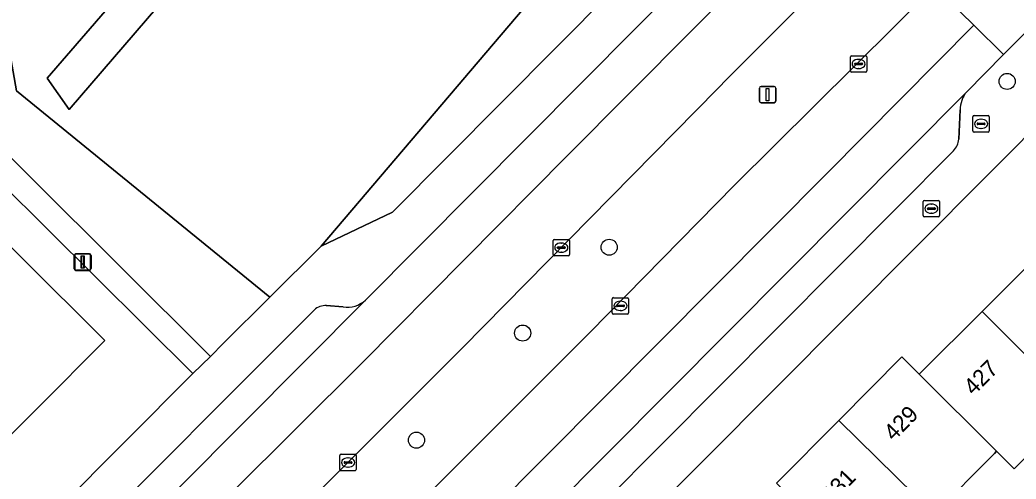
# Model space of a CAD drawing. Extents: x 157767 to 159172, y 387839 to 389425.
# Drawn here: x 158554.5 to 158615, y 388772.4 to 388800.4 of the extents above; entities that cross this region are included whole.
import ezdxf

# ---------------------------------------------------------------- set-up
doc = ezdxf.new("R2010")
doc.units = 0
for name, color, linetype in [('IMGEO_Berm_groen', 7, 'Continuous'), ('IMGEO_Boom', 7, 'Continuous'), ('IMGEO_Brandkraan', 7, 'Continuous'), ('IMGEO_Erf', 7, 'Continuous'), ('IMGEO_Groenvoorziening', 7, 'Continuous'), ('IMGEO_Kolk', 7, 'Continuous'), ('IMGEO_Lichtmast', 7, 'Continuous'), ('IMGEO_Loofbos', 7, 'Continuous'), ('IMGEO_Pand', 7, 'Continuous'), ('IMGEO_Pand_nummerreeks', 7, 'Continuous'), ('IMGEO_Parkeervlak_open', 7, 'Continuous'), ('IMGEO_Rijbaan_lokaal_gesloten', 7, 'Continuous'), ('IMGEO_Rioolput', 7, 'Continuous'), ('IMGEO_Voetpad_open', 7, 'Continuous'), ('IMGEO_Waterloop', 7, 'Continuous')]:
    doc.layers.add(name, color=color, linetype=linetype)

msp = doc.modelspace()

# ---------------------------------------------------------------- linework, layer by layer
at = {"layer": 'IMGEO_Berm_groen'}
for points in [[(158599.019, 388830.802), (158597.714, 388829.465), (158596.92, 388828.506), (158601.974, 388820.947), (158572.781, 388786.6), (158577.112, 388788.672), (158606.995, 388818.797)], [(158576.646, 388768.891), (158589.106, 388781.355), (158597.897, 388790.325), (158610.033, 388802.4), (158614.91, 388807.252), (158611.963, 388811.426), (158609.278, 388808.691), (158607.291, 388806.668), (158597.473, 388796.797), (158596.851, 388796.172), (158581.38, 388780.421), (158574.873, 388773.914), (158571.919, 388770.96), (158564.258, 388763.267), (158555.577, 388754.49)]]:
    msp.add_lwpolyline(points, dxfattribs=at)
at = {"layer": 'IMGEO_Boom'}
for centre in [(158614.449, 388796.627), (158590.279, 388786.544), (158585.023, 388781.327), (158578.574, 388774.815)]:
    msp.add_circle(centre, 0.489, dxfattribs=at)
at = {"layer": 'IMGEO_Brandkraan'}
for p, q in [((158609.348, 388788.464), (158609.348, 388789.316)), ((158609.423, 388789.39), (158610.275, 388789.39)), ((158609.836, 388789.17), (158609.861, 388789.17)), ((158610.349, 388789.316), (158610.349, 388788.464)), ((158609.607, 388788.884), (158609.607, 388788.896)), ((158610.045, 388788.847), (158609.647, 388788.847)), ((158609.65, 388788.933), (158610.048, 388788.933)), ((158609.859, 388788.61), (158609.834, 388788.61)), ((158610.091, 388788.896), (158610.091, 388788.884)), ((158610.275, 388788.39), (158609.423, 388788.39))]:
    msp.add_line(p, q, dxfattribs=at)
for points in [[(158609.348, 388788.464), (158609.348, 388789.316)], [(158609.423, 388789.39), (158610.275, 388789.39)], [(158610.349, 388789.316), (158610.349, 388788.464)], [(158610.275, 388788.39), (158609.423, 388788.39)]]:
    msp.add_lwpolyline(points, dxfattribs=at)
for centre, radius, start, end in [((158609.425, 388789.314), 0.0765, 91.55205, 178.44795), ((158609.425, 388789.314), 0.0765, 91.55205, 178.44795), ((158610.273, 388789.314), 0.0765, 1.55205, 88.44795), ((158610.273, 388789.314), 0.0765, 1.55205, 88.44795), ((158609.647, 388788.893), 0.0403, 85.87752, 175.75265), ((158609.644, 388788.883), 0.0366, 178.93798, 274.71019), ((158610.048, 388788.89), 0.043, 264.86636, 352.45326), ((158610.052, 388788.895), 0.0386, 1.73085, 96.63898), ((158609.425, 388788.466), 0.0765, 181.55205, 268.44795), ((158609.425, 388788.466), 0.0765, 181.55205, 268.44795), ((158610.273, 388788.466), 0.0765, 271.55205, 358.44795), ((158610.273, 388788.466), 0.0765, 271.55205, 358.44795)]:
    msp.add_arc(centre, radius, start, end, dxfattribs=at)
for centre, major_axis, ratio, start_param, end_param in [((158609.835, 388788.89), (-0.387, 0.002), 0.722429, 4.712389, 7.853982), ((158609.86, 388788.89), (-0.39, 0.002), 0.717154, 1.570796, 4.712389)]:
    msp.add_ellipse(centre, major_axis=major_axis, ratio=ratio, start_param=start_param, end_param=end_param, dxfattribs=at)
at = {"layer": 'IMGEO_Erf'}
for points in [[(158617.549, 388795.239), (158574.558, 388752.024), (158573.542, 388751.004), (158572.544, 388750), (158558.958, 388736.343)], [(158483.957, 388697.358), (158500, 388713.495), (158536.294, 388750), (158564.998, 388778.87), (158550.298, 388793.461)], [(158549.492, 388790.982), (158559.642, 388780.872), (158551.495, 388772.691)], [(158600.449, 388772.205), (158604.227, 388776.015), (158608.055, 388779.874), (158609.104, 388778.828), (158609.21, 388778.934), (158612.925, 388782.64), (158616.856, 388786.561)], [(158618.679, 388776.909), (158614.879, 388773.067), (158613.804, 388774.14), (158613.679, 388774.014), (158610.011, 388770.317)]]:
    msp.add_lwpolyline(points, dxfattribs=at)
at = {"layer": 'IMGEO_Groenvoorziening'}
msp.add_lwpolyline([(158554.276, 388796.053), (158553.822, 388798.698), (158543.775, 388806.701), (158544.162, 388806.084), (158544.396, 388805.246), (158544.403, 388804.664), (158544.186, 388803.82), (158543.766, 388803.404), (158543.056, 388802.7), (158549.493, 388796.166), (158549.641, 388796.246), (158566.057, 388779.908), (158566.852, 388780.703), (158569.66, 388783.515)], close=True, dxfattribs=at)
at = {"layer": 'IMGEO_Kolk'}
for p, q in [((158605.002, 388798.186), (158605.854, 388798.186)), ((158604.927, 388797.26), (158604.927, 388798.112)), ((158605.186, 388797.68), (158605.186, 388797.692)), ((158605.624, 388797.643), (158605.226, 388797.643)), ((158605.229, 388797.729), (158605.627, 388797.729)), ((158605.415, 388797.966), (158605.44, 388797.966)), ((158605.67, 388797.692), (158605.67, 388797.68)), ((158605.928, 388798.112), (158605.928, 388797.26)), ((158605.854, 388797.186), (158605.002, 388797.186)), ((158605.438, 388797.406), (158605.413, 388797.406)), ((158586.87, 388786.093), (158586.87, 388786.945)), ((158586.945, 388787.019), (158587.797, 388787.019)), ((158587.358, 388786.799), (158587.383, 388786.799)), ((158587.871, 388786.945), (158587.871, 388786.093)), ((158587.129, 388786.513), (158587.129, 388786.525)), ((158587.567, 388786.476), (158587.169, 388786.476)), ((158587.172, 388786.562), (158587.57, 388786.562)), ((158587.381, 388786.239), (158587.356, 388786.239)), ((158587.613, 388786.525), (158587.613, 388786.513)), ((158587.797, 388786.019), (158586.945, 388786.019)), ((158590.461, 388782.552), (158590.461, 388783.404)), ((158590.536, 388783.478), (158591.388, 388783.478)), ((158590.949, 388783.258), (158590.974, 388783.258)), ((158591.462, 388783.404), (158591.462, 388782.552)), ((158591.388, 388782.478), (158590.536, 388782.478)), ((158590.72, 388782.972), (158590.72, 388782.984)), ((158591.158, 388782.935), (158590.76, 388782.935)), ((158590.763, 388783.021), (158591.161, 388783.021)), ((158590.972, 388782.698), (158590.947, 388782.698)), ((158591.204, 388782.984), (158591.204, 388782.972)), ((158573.994, 388773.959), (158574.846, 388773.959)), ((158573.919, 388773.033), (158573.919, 388773.885)), ((158574.178, 388773.453), (158574.178, 388773.465)), ((158574.616, 388773.416), (158574.218, 388773.416)), ((158574.221, 388773.502), (158574.619, 388773.502)), ((158574.407, 388773.739), (158574.432, 388773.739)), ((158574.662, 388773.465), (158574.662, 388773.453)), ((158574.92, 388773.885), (158574.92, 388773.033)), ((158574.846, 388772.959), (158573.994, 388772.959)), ((158574.43, 388773.179), (158574.405, 388773.179))]:
    msp.add_line(p, q, dxfattribs=at)
for points in [[(158605.002, 388798.186), (158605.854, 388798.186)], [(158604.927, 388797.26), (158604.927, 388798.112)], [(158605.928, 388798.112), (158605.928, 388797.26)], [(158605.854, 388797.186), (158605.002, 388797.186)], [(158586.87, 388786.093), (158586.87, 388786.945)], [(158586.945, 388787.019), (158587.797, 388787.019)], [(158587.871, 388786.945), (158587.871, 388786.093)], [(158587.797, 388786.019), (158586.945, 388786.019)], [(158590.461, 388782.552), (158590.461, 388783.404)], [(158590.536, 388783.478), (158591.388, 388783.478)], [(158591.462, 388783.404), (158591.462, 388782.552)], [(158591.388, 388782.478), (158590.536, 388782.478)], [(158573.994, 388773.959), (158574.846, 388773.959)], [(158573.919, 388773.033), (158573.919, 388773.885)], [(158574.92, 388773.885), (158574.92, 388773.033)], [(158574.846, 388772.959), (158573.994, 388772.959)]]:
    msp.add_lwpolyline(points, dxfattribs=at)
for centre, radius, start, end in [((158605.004, 388798.11), 0.0765, 91.55205, 178.44795), ((158605.004, 388798.11), 0.0765, 91.55205, 178.44795), ((158605.852, 388798.11), 0.0765, 1.55205, 88.44795), ((158605.852, 388798.11), 0.0765, 1.55205, 88.44795), ((158605.226, 388797.689), 0.0403, 85.87752, 175.75265), ((158605.223, 388797.679), 0.0366, 178.93798, 274.71019), ((158605.627, 388797.686), 0.043, 264.86636, 352.45326), ((158605.631, 388797.691), 0.0386, 1.73085, 96.63898), ((158605.004, 388797.262), 0.0765, 181.55205, 268.44795), ((158605.004, 388797.262), 0.0765, 181.55205, 268.44795), ((158605.852, 388797.262), 0.0765, 271.55205, 358.44795), ((158605.852, 388797.262), 0.0765, 271.55205, 358.44795), ((158586.947, 388786.943), 0.0765, 91.55205, 178.44795), ((158586.947, 388786.943), 0.0765, 91.55205, 178.44795), ((158587.795, 388786.943), 0.0765, 1.55205, 88.44795), ((158587.795, 388786.943), 0.0765, 1.55205, 88.44795), ((158586.947, 388786.095), 0.0765, 181.55205, 268.44795), ((158586.947, 388786.095), 0.0765, 181.55205, 268.44795), ((158587.169, 388786.522), 0.0403, 85.87752, 175.75265), ((158587.166, 388786.512), 0.0366, 178.93798, 274.71019), ((158587.57, 388786.519), 0.043, 264.86636, 352.45326), ((158587.574, 388786.524), 0.0386, 1.73085, 96.63898), ((158587.795, 388786.095), 0.0765, 271.55205, 358.44795), ((158587.795, 388786.095), 0.0765, 271.55205, 358.44795), ((158590.538, 388783.402), 0.0765, 91.55205, 178.44795), ((158590.538, 388783.402), 0.0765, 91.55205, 178.44795), ((158591.386, 388783.402), 0.0765, 1.55205, 88.44795), ((158591.386, 388783.402), 0.0765, 1.55205, 88.44795), ((158590.538, 388782.554), 0.0765, 181.55205, 268.44795), ((158590.538, 388782.554), 0.0765, 181.55205, 268.44795), ((158590.76, 388782.981), 0.0403, 85.87752, 175.75265), ((158590.757, 388782.971), 0.0366, 178.93798, 274.71019), ((158591.161, 388782.978), 0.043, 264.86636, 352.45326), ((158591.165, 388782.983), 0.0386, 1.73085, 96.63898), ((158591.386, 388782.554), 0.0765, 271.55205, 358.44795), ((158591.386, 388782.554), 0.0765, 271.55205, 358.44795), ((158573.996, 388773.883), 0.0765, 91.55205, 178.44795), ((158573.996, 388773.883), 0.0765, 91.55205, 178.44795), ((158574.844, 388773.883), 0.0765, 1.55205, 88.44795), ((158574.844, 388773.883), 0.0765, 1.55205, 88.44795), ((158574.218, 388773.462), 0.0403, 85.87752, 175.75265), ((158574.215, 388773.452), 0.0366, 178.93798, 274.71019), ((158574.619, 388773.459), 0.043, 264.86636, 352.45326), ((158574.623, 388773.464), 0.0386, 1.73085, 96.63898), ((158573.996, 388773.035), 0.0765, 181.55205, 268.44795), ((158573.996, 388773.035), 0.0765, 181.55205, 268.44795), ((158574.844, 388773.035), 0.0765, 271.55205, 358.44795), ((158574.844, 388773.035), 0.0765, 271.55205, 358.44795)]:
    msp.add_arc(centre, radius, start, end, dxfattribs=at)
for centre, major_axis, ratio, start_param, end_param in [((158605.414, 388797.686), (-0.387, 0.002), 0.722429, 4.712389, 7.853982), ((158605.439, 388797.686), (-0.39, 0.002), 0.717154, 1.570796, 4.712389), ((158587.357, 388786.519), (-0.387, 0.002), 0.722429, 4.712389, 7.853982), ((158587.382, 388786.519), (-0.39, 0.002), 0.717154, 1.570796, 4.712389), ((158590.948, 388782.978), (-0.387, 0.002), 0.722429, 4.712389, 7.853982), ((158590.973, 388782.978), (-0.39, 0.002), 0.717154, 1.570796, 4.712389), ((158574.406, 388773.459), (-0.387, 0.002), 0.722429, 4.712389, 7.853982), ((158574.431, 388773.459), (-0.39, 0.002), 0.717154, 1.570796, 4.712389)]:
    msp.add_ellipse(centre, major_axis=major_axis, ratio=ratio, start_param=start_param, end_param=end_param, dxfattribs=at)
at = {"layer": 'IMGEO_Lichtmast'}
for p, q in [((158599.401, 388795.425), (158599.401, 388796.225)), ((158599.401, 388796.225), (158599.401, 388795.425)), ((158599.501, 388796.325), (158600.291, 388796.325)), ((158600.291, 388796.325), (158599.501, 388796.325)), ((158600.391, 388796.225), (158600.391, 388795.425)), ((158600.391, 388795.425), (158600.391, 388796.225)), ((158600.291, 388795.325), (158599.501, 388795.325)), ((158599.501, 388795.325), (158600.291, 388795.325)), ((158557.89, 388786.137), (158558.68, 388786.137)), ((158558.68, 388786.137), (158557.89, 388786.137)), ((158557.925, 388786.151), (158558.715, 388786.151)), ((158558.715, 388786.151), (158557.925, 388786.151)), ((158557.79, 388785.237), (158557.79, 388786.037)), ((158557.79, 388786.037), (158557.79, 388785.237)), ((158557.825, 388785.251), (158557.825, 388786.051)), ((158557.825, 388786.051), (158557.825, 388785.251)), ((158558.78, 388786.037), (158558.78, 388785.237)), ((158558.78, 388785.237), (158558.78, 388786.037)), ((158558.815, 388786.051), (158558.815, 388785.251)), ((158558.815, 388785.251), (158558.815, 388786.051)), ((158558.68, 388785.137), (158557.89, 388785.137)), ((158557.89, 388785.137), (158558.68, 388785.137)), ((158558.715, 388785.151), (158557.925, 388785.151)), ((158557.925, 388785.151), (158558.715, 388785.151))]:
    msp.add_line(p, q, dxfattribs=at)
for points in [[(158599.821, 388796.2), (158599.971, 388796.2), (158599.971, 388795.45), (158599.821, 388795.45), (158599.821, 388796.2)], [(158558.21, 388786.012), (158558.36, 388786.012), (158558.36, 388785.262), (158558.21, 388785.262), (158558.21, 388786.012)], [(158558.245, 388786.026), (158558.395, 388786.026), (158558.395, 388785.276), (158558.245, 388785.276), (158558.245, 388786.026)]]:
    msp.add_lwpolyline(points, dxfattribs=at)
for centre, start, end in [((158599.501, 388796.225), 90, 180), ((158599.501, 388796.225), 90, 180), ((158600.291, 388796.225), 0, 90), ((158600.291, 388796.225), 360, 90), ((158599.501, 388795.425), 180, 270), ((158599.501, 388795.425), 180, 270), ((158600.291, 388795.425), 270, 0), ((158600.291, 388795.425), 270, 0), ((158557.89, 388786.037), 90, 180), ((158557.89, 388786.037), 90, 180), ((158557.925, 388786.051), 90, 180), ((158557.925, 388786.051), 90, 180), ((158558.68, 388786.037), 0, 90), ((158558.68, 388786.037), 360, 90), ((158558.715, 388786.051), 0, 90), ((158558.715, 388786.051), 360, 90), ((158557.89, 388785.237), 180, 270), ((158557.89, 388785.237), 180, 270), ((158557.925, 388785.251), 180, 270), ((158557.925, 388785.251), 180, 270), ((158558.68, 388785.237), 270, 0), ((158558.68, 388785.237), 270, 0), ((158558.715, 388785.251), 270, 0), ((158558.715, 388785.251), 270, 0)]:
    msp.add_arc(centre, 0.1, start, end, dxfattribs=at)
at = {"layer": 'IMGEO_Loofbos'}
msp.add_lwpolyline([(158569.427, 388852.991), (158545.411, 388830.007), (158543.187, 388828.144), (158540.781, 388826.523), (158532.635, 388821.606), (158532.03, 388820.896), (158531.814, 388820.409), (158531.704, 388819.887), (158531.747, 388819.09), (158531.913, 388818.583), (158532.18, 388818.122), (158543.775, 388806.701), (158553.822, 388798.698), (158554.276, 388796.053), (158569.66, 388783.515), (158572.781, 388786.6), (158601.974, 388820.947), (158596.92, 388828.506), (158596.472, 388827.964), (158591.672, 388834.693), (158557.471, 388794.92), (158556.149, 388796.822), (158581.183, 388825.807), (158590.096, 388836.679)], dxfattribs=at)
at = {"layer": 'IMGEO_Pand'}
for points in [[(158540.5, 388773.46), (158544.934, 388769.054), (158548.32, 388772.454), (158548.674, 388772.101), (158550.374, 388773.808), (158551.495, 388772.691), (158559.642, 388780.872), (158549.492, 388790.982), (158543.553, 388785.02), (158547.8, 388780.789)], [(158618.679, 388776.909), (158622.59, 388780.863), (158616.856, 388786.561), (158612.925, 388782.64)], [(158612.925, 388782.64), (158609.21, 388778.934), (158609.104, 388778.828), (158613.804, 388774.14), (158614.879, 388773.067), (158618.679, 388776.909)], [(158609.104, 388778.828), (158608.055, 388779.874), (158604.227, 388776.015), (158610.011, 388770.317), (158613.679, 388774.014), (158613.804, 388774.14)], [(158604.227, 388776.015), (158600.449, 388772.205), (158608.105, 388764.637), (158611.876, 388768.481), (158610.011, 388770.317)]]:
    msp.add_lwpolyline(points, close=True, dxfattribs=at)
at = {"layer": 'IMGEO_Parkeervlak_open'}
for points in [[(158611.975, 388795.982), (158572.134, 388755.875)], [(158611.514, 388793.11), (158611.596, 388794.889)], [(158575.77, 388756.746), (158611.185, 388792.411)], [(158556.771, 388764.502), (158575.481, 388783.333)], [(158572.37, 388782.726), (158557.395, 388767.723)], [(158574.118, 388782.914), (158573.1, 388782.996)]]:
    msp.add_lwpolyline(points, dxfattribs=at)
for centre, radius, start, end in [((158613.335, 388794.898), 1.739, 141.45362, 180.29819), ((158610.436, 388793.191), 1.081, 313.86512, 355.72474), ((158574.361, 388784.549), 1.653, 261.54098, 312.63494), ((158573.028, 388782.07), 0.929, 85.53251, 135.06263)]:
    msp.add_arc(centre, radius, start, end, dxfattribs=at)
at = {"layer": 'IMGEO_Rijbaan_lokaal_gesloten'}
for points in [[(158606.755, 388811.281), (158605.002, 388813.081), (158575.481, 388783.333), (158556.771, 388764.502), (158556.46, 388764.189), (158544.35, 388752.036), (158542.333, 388750), (158530.995, 388738.556), (158514.696, 388722.195), (158514.537, 388722.035), (158500, 388707.39), (158494.927, 388702.278), (158487.218, 388694.378), (158488.902, 388692.726), (158496.706, 388700.559), (158501.89, 388705.761), (158518.632, 388722.627), (158536.648, 388740.777), (158559.421, 388763.72), (158575.267, 388779.508), (158587.717, 388792.072)], [(158618.384, 388802.331), (158617.174, 388804.046), (158614.91, 388807.252), (158610.033, 388802.4), (158612.427, 388800.04), (158614.236, 388798.258), (158616.028, 388800.062)], [(158518.604, 388705.475), (158532.996, 388719.924), (158538.937, 388725.974), (158540.819, 388724.038), (158541.406, 388724.613), (158541.933, 388725.08), (158556.103, 388739.723), (158554.23, 388741.548), (158557.708, 388745.089), (158565.991, 388753.259), (158603.516, 388791.051), (158612.427, 388800.04), (158610.033, 388802.4), (158597.897, 388790.325), (158589.106, 388781.355), (158576.646, 388768.891), (158564.106, 388756.272), (158551.782, 388743.914), (158541.744, 388733.805), (158538.206, 388730.246), (158536.692, 388728.724), (158502.818, 388694.654), (158505.37, 388692.188)], [(158611.975, 388795.982), (158614.236, 388798.258), (158612.427, 388800.04), (158603.516, 388791.051), (158565.991, 388753.259), (158557.708, 388745.089), (158554.23, 388741.548), (158556.103, 388739.723), (158556.786, 388740.429), (158566.308, 388750), (158569.319, 388753.027), (158572.134, 388755.875)]]:
    msp.add_lwpolyline(points, close=True, dxfattribs=at)
msp.add_lwpolyline([(158555.577, 388754.49), (158564.258, 388763.267), (158571.919, 388770.96), (158574.873, 388773.914), (158581.38, 388780.421), (158596.851, 388796.172), (158597.473, 388796.797), (158607.291, 388806.668), (158609.278, 388808.691), (158606.755, 388811.281), (158587.717, 388792.072), (158575.267, 388779.508), (158559.421, 388763.72), (158536.648, 388740.777), (158518.632, 388722.627), (158501.89, 388705.761), (158496.706, 388700.559), (158499.226, 388698.124), (158500, 388698.895), (158519.619, 388718.445)], dxfattribs=at)
at = {"layer": 'IMGEO_Rioolput'}
for p, q in [((158612.44, 388794.546), (158613.292, 388794.546)), ((158612.365, 388793.62), (158612.365, 388794.472)), ((158612.624, 388794.04), (158612.624, 388794.052)), ((158613.062, 388794.003), (158612.664, 388794.003)), ((158612.667, 388794.089), (158613.065, 388794.089)), ((158612.853, 388794.326), (158612.878, 388794.326)), ((158613.108, 388794.052), (158613.108, 388794.04)), ((158613.366, 388794.472), (158613.366, 388793.62)), ((158613.292, 388793.546), (158612.44, 388793.546)), ((158612.876, 388793.766), (158612.851, 388793.766))]:
    msp.add_line(p, q, dxfattribs=at)
for points in [[(158612.44, 388794.546), (158613.292, 388794.546)], [(158612.365, 388793.62), (158612.365, 388794.472)], [(158613.366, 388794.472), (158613.366, 388793.62)], [(158613.292, 388793.546), (158612.44, 388793.546)]]:
    msp.add_lwpolyline(points, dxfattribs=at)
for centre, radius, start, end in [((158612.442, 388794.47), 0.0765, 91.55205, 178.44795), ((158612.442, 388794.47), 0.0765, 91.55205, 178.44795), ((158613.29, 388794.47), 0.0765, 1.55205, 88.44795), ((158613.29, 388794.47), 0.0765, 1.55205, 88.44795), ((158612.664, 388794.049), 0.0403, 85.87752, 175.75265), ((158612.661, 388794.039), 0.0366, 178.93798, 274.71019), ((158613.065, 388794.046), 0.043, 264.86636, 352.45326), ((158613.069, 388794.051), 0.0386, 1.73085, 96.63898), ((158612.442, 388793.622), 0.0765, 181.55205, 268.44795), ((158612.442, 388793.622), 0.0765, 181.55205, 268.44795), ((158613.29, 388793.622), 0.0765, 271.55205, 358.44795), ((158613.29, 388793.622), 0.0765, 271.55205, 358.44795)]:
    msp.add_arc(centre, radius, start, end, dxfattribs=at)
for centre, major_axis, ratio, start_param, end_param in [((158612.852, 388794.046), (-0.387, 0.002), 0.722429, 4.712389, 7.853982), ((158612.877, 388794.046), (-0.39, 0.002), 0.717154, 1.570796, 4.712389)]:
    msp.add_ellipse(centre, major_axis=major_axis, ratio=ratio, start_param=start_param, end_param=end_param, dxfattribs=at)
at = {"layer": 'IMGEO_Voetpad_open'}
for points in [[(158606.995, 388818.797), (158577.112, 388788.672), (158572.781, 388786.6), (158569.66, 388783.515), (158566.852, 388780.703), (158566.057, 388779.908), (158564.998, 388778.87), (158536.294, 388750), (158500, 388713.495), (158483.957, 388697.358), (158480.338, 388693.245)], [(158575.481, 388783.333), (158605.002, 388813.081), (158606.677, 388814.768)], [(158616.028, 388800.062), (158614.236, 388798.258), (158611.975, 388795.982)], [(158555.191, 388732.684), (158558.958, 388736.343), (158572.544, 388750), (158573.542, 388751.004), (158574.558, 388752.024), (158617.549, 388795.239)], [(158611.596, 388794.889), (158611.514, 388793.11)], [(158611.185, 388792.411), (158575.77, 388756.746)], [(158557.395, 388767.723), (158572.37, 388782.726)], [(158573.1, 388782.996), (158574.118, 388782.914)]]:
    msp.add_lwpolyline(points, dxfattribs=at)
msp.add_lwpolyline([(158549.641, 388796.246), (158549.493, 388796.166), (158548.53, 388795.195), (158550.298, 388793.461), (158564.998, 388778.87), (158566.057, 388779.908)], close=True, dxfattribs=at)
for centre, radius, start, end in [((158613.335, 388794.898), 1.739, 141.45362, 180.29819), ((158610.436, 388793.191), 1.081, 313.86512, 355.72474), ((158574.361, 388784.549), 1.653, 261.54098, 312.63494), ((158573.028, 388782.07), 0.929, 85.53251, 135.06263)]:
    msp.add_arc(centre, radius, start, end, dxfattribs=at)
at = {"layer": 'IMGEO_Waterloop'}
msp.add_lwpolyline([(158597.714, 388829.465), (158589.965, 388841.84), (158580.996, 388854.234), (158579.554, 388853.645), (158589.105, 388838.915), (158590.096, 388836.679), (158581.183, 388825.807), (158556.149, 388796.822), (158557.471, 388794.92), (158591.672, 388834.693), (158596.472, 388827.964), (158596.92, 388828.506)], close=True, dxfattribs=at)

# ---------------------------------------------------------------- texts
at = {"layer": 'IMGEO_Pand_nummerreeks'}
for s, rotation, p in [('427', 44.93135, (158612.408, 388777.491)), ('429', 45.22929, (158607.559, 388774.717)), ('431', 45.23659, (158603.766, 388770.892))]:
    msp.add_text(s, height=1, rotation=rotation, dxfattribs=at).set_placement(p)

doc.saveas('drawing.dxf')
